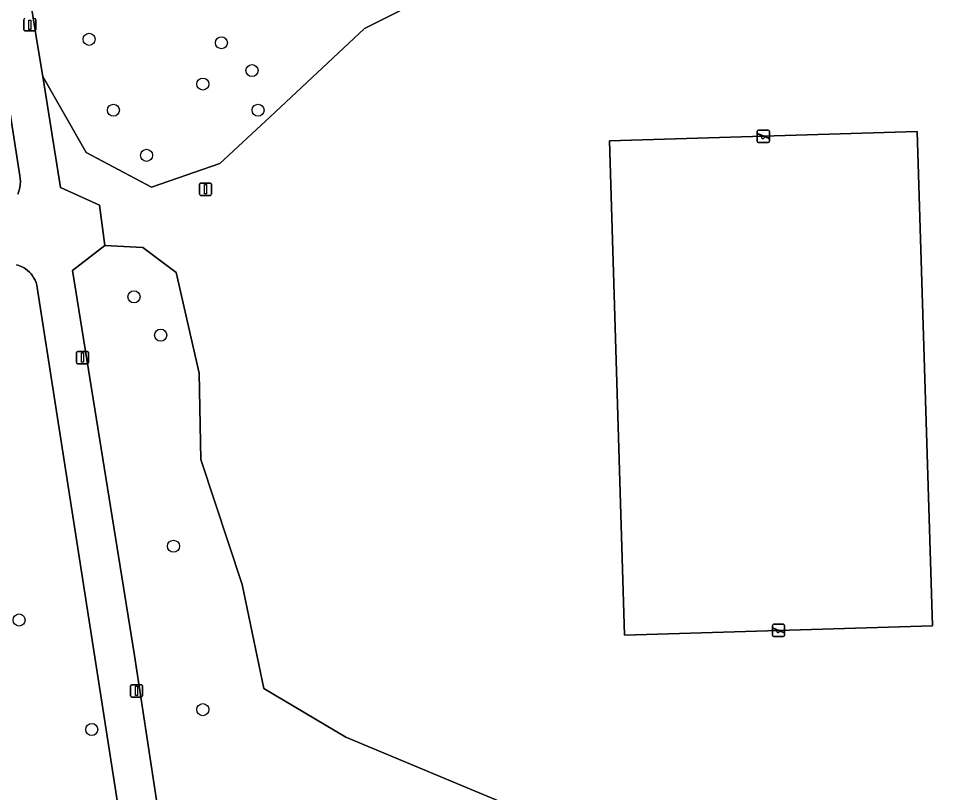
# Model space of a CAD drawing. Extents: x 160077 to 160948, y 386481 to 387498.
# Drawn here: x 160544.4 to 160619.8, y 386939.3 to 387002.1 of the extents above; entities that cross this region are included whole.
import ezdxf

# ---------------------------------------------------------------- set-up
doc = ezdxf.new("R2010")
doc.units = 0
for name, color, linetype in [('IMGEO_Boom', 7, 'Continuous'), ('IMGEO_Groenvoorziening', 7, 'Continuous'), ('IMGEO_Lichtmast', 7, 'Continuous'), ('IMGEO_Speelvoorziening', 7, 'Continuous'), ('IMGEO_Verkeersbordpaal', 7, 'Continuous'), ('IMGEO_Voetpad_open', 7, 'Continuous')]:
    doc.layers.add(name, color=color, linetype=linetype)

msp = doc.modelspace()

# ---------------------------------------------------------------- linework, layer by layer
at = {"layer": 'IMGEO_Boom'}
for centre in [(160550.083, 387000.443), (160560.823, 387000.164), (160563.309, 386997.902), (160559.314, 386996.812), (160552.052, 386994.689), (160563.798, 386994.689), (160554.747, 386991.03), (160553.728, 386979.55), (160555.893, 386976.435), (160556.936, 386959.31), (160544.398, 386953.321), (160559.319, 386946.049), (160550.292, 386944.438)]:
    msp.add_circle(centre, 0.489, dxfattribs=at)
at = {"layer": 'IMGEO_Groenvoorziening'}
for points in [[(160544.866, 387006.442), (160545.901, 387000), (160546.316, 386997.419), (160549.847, 386991.246), (160555.153, 386988.451), (160560.692, 386990.368), (160564.789, 386994.146), (160572.442, 387001.315), (160578.213, 387004.239)], [(160578.213, 387004.239), (160572.442, 387001.315), (160564.789, 386994.146), (160560.692, 386990.368), (160555.153, 386988.451), (160549.847, 386991.246), (160546.316, 386997.419), (160547.749, 386988.431), (160550.921, 386986.979), (160551.369, 386983.701), (160554.435, 386983.548), (160557.148, 386981.515), (160559.013, 386973.357), (160559.146, 386966.334), (160562.505, 386956.202), (160564.27, 386947.764), (160570.927, 386943.805), (160584.55, 386938.126), (160591.423, 386937.039), (160598.861, 386934.609), (160601.066, 386932.574), (160602.284, 386930.026), (160601.244, 386925.76), (160657.923, 386934.439)], [(160544.305, 386987.876), (160544.388, 386988.125), (160544.447, 386988.38), (160544.484, 386988.639), (160544.498, 386988.901), (160544.488, 386989.162), (160544.462, 386989.375), (160542.778, 387000)], [(160562.505, 386956.202), (160559.146, 386966.334), (160559.013, 386973.357), (160557.148, 386981.515), (160554.435, 386983.548), (160551.369, 386983.701), (160548.725, 386981.696), (160553.767, 386950.453), (160558.312, 386920.571)], [(160545.871, 386980.303), (160545.831, 386980.503), (160545.773, 386980.698), (160545.697, 386980.887), (160545.606, 386981.069), (160545.498, 386981.241), (160545.375, 386981.404), (160545.239, 386981.555), (160545.089, 386981.693), (160544.928, 386981.817), (160544.756, 386981.926), (160544.575, 386982.02), (160544.386, 386982.097), (160544.192, 386982.156)], [(160555.273, 386919.963), (160545.871, 386980.303)], [(160560.028, 386919.315), (160601.244, 386925.76), (160602.284, 386930.026), (160601.066, 386932.574), (160598.861, 386934.609), (160591.423, 386937.039), (160584.55, 386938.126), (160570.927, 386943.805), (160564.27, 386947.764), (160562.505, 386956.202)]]:
    msp.add_lwpolyline(points, dxfattribs=at)
for points in [[(160593.562, 386952.093), (160618.55, 386952.856), (160617.325, 386992.96), (160592.337, 386992.197)], [(160618.55, 386952.856), (160593.562, 386952.093), (160592.337, 386992.197), (160617.325, 386992.96)]]:
    msp.add_lwpolyline(points, close=True, dxfattribs=at)
at = {"layer": 'IMGEO_Lichtmast'}
for p, q in [((160544.77, 387001.226), (160544.77, 387002.026)), ((160544.77, 387002.026), (160544.77, 387001.226)), ((160545.76, 387002.026), (160545.76, 387001.226)), ((160545.76, 387001.226), (160545.76, 387002.026)), ((160545.66, 387001.126), (160544.87, 387001.126)), ((160544.87, 387001.126), (160545.66, 387001.126)), ((160549.149, 386975.12), (160549.939, 386975.12)), ((160549.939, 386975.12), (160549.149, 386975.12)), ((160549.049, 386974.22), (160549.049, 386975.02)), ((160549.049, 386975.02), (160549.049, 386974.22)), ((160550.039, 386975.02), (160550.039, 386974.22)), ((160550.039, 386974.22), (160550.039, 386975.02)), ((160549.939, 386974.12), (160549.149, 386974.12)), ((160549.149, 386974.12), (160549.939, 386974.12)), ((160553.437, 386947.174), (160553.437, 386947.974)), ((160553.437, 386947.974), (160553.437, 386947.174)), ((160553.537, 386948.074), (160554.327, 386948.074)), ((160554.327, 386948.074), (160553.537, 386948.074)), ((160554.427, 386947.974), (160554.427, 386947.174)), ((160554.427, 386947.174), (160554.427, 386947.974)), ((160554.327, 386947.074), (160553.537, 386947.074)), ((160553.537, 386947.074), (160554.327, 386947.074))]:
    msp.add_line(p, q, dxfattribs=at)
for points in [[(160545.19, 387002.001), (160545.34, 387002.001), (160545.34, 387001.251), (160545.19, 387001.251), (160545.19, 387002.001)], [(160549.469, 386974.995), (160549.619, 386974.995), (160549.619, 386974.245), (160549.469, 386974.245), (160549.469, 386974.995)], [(160553.857, 386947.949), (160554.007, 386947.949), (160554.007, 386947.199), (160553.857, 386947.199), (160553.857, 386947.949)]]:
    msp.add_lwpolyline(points, dxfattribs=at)
for centre, start, end in [((160544.87, 387002.026), 90, 180), ((160544.87, 387002.026), 90, 180), ((160545.66, 387002.026), 0, 90), ((160545.66, 387002.026), 360, 90), ((160544.87, 387001.226), 180, 270), ((160544.87, 387001.226), 180, 270), ((160545.66, 387001.226), 270, 0), ((160545.66, 387001.226), 270, 0), ((160549.149, 386975.02), 90, 180), ((160549.149, 386975.02), 90, 180), ((160549.939, 386975.02), 0, 90), ((160549.939, 386975.02), 360, 90), ((160549.149, 386974.22), 180, 270), ((160549.149, 386974.22), 180, 270), ((160549.939, 386974.22), 270, 0), ((160549.939, 386974.22), 270, 0), ((160553.537, 386947.974), 90, 180), ((160553.537, 386947.974), 90, 180), ((160554.327, 386947.974), 0, 90), ((160554.327, 386947.974), 360, 90), ((160553.537, 386947.174), 180, 270), ((160553.537, 386947.174), 180, 270), ((160554.327, 386947.174), 270, 0), ((160554.327, 386947.174), 270, 0)]:
    msp.add_arc(centre, 0.1, start, end, dxfattribs=at)
at = {"layer": 'IMGEO_Speelvoorziening'}
for p, q in [((160604.334, 386992.177), (160604.334, 386992.977)), ((160604.334, 386992.977), (160604.334, 386992.177)), ((160604.717, 386992.605), (160604.378, 386992.742)), ((160604.403, 386992.802), (160605.279, 386992.449)), ((160604.434, 386993.077), (160605.224, 386993.077)), ((160605.224, 386993.077), (160604.434, 386993.077)), ((160605.255, 386992.389), (160604.915, 386992.526)), ((160605.324, 386992.977), (160605.324, 386992.177)), ((160605.324, 386992.177), (160605.324, 386992.977)), ((160605.224, 386992.077), (160604.434, 386992.077)), ((160604.434, 386992.077), (160605.224, 386992.077)), ((160605.559, 386952.073), (160605.559, 386952.873)), ((160605.559, 386952.873), (160605.559, 386952.073)), ((160605.942, 386952.501), (160605.603, 386952.638)), ((160605.628, 386952.698), (160606.504, 386952.345)), ((160605.659, 386952.973), (160606.449, 386952.973)), ((160606.449, 386952.973), (160605.659, 386952.973)), ((160606.549, 386952.873), (160606.549, 386952.073)), ((160606.549, 386952.073), (160606.549, 386952.873)), ((160606.449, 386951.973), (160605.659, 386951.973)), ((160605.659, 386951.973), (160606.449, 386951.973)), ((160606.48, 386952.285), (160606.14, 386952.422))]:
    msp.add_line(p, q, dxfattribs=at)
for centre, radius, start, end in [((160604.434, 386992.977), 0.1, 90, 180), ((160604.434, 386992.977), 0.1, 90, 180), ((160604.391, 386992.772), 0.0327, 68.07798, 248.07798), ((160604.796, 386992.515), 0.12, 130.99278, 5.16318), ((160605.224, 386992.977), 0.1, 0, 90), ((160605.224, 386992.977), 0.1, 360, 90), ((160605.267, 386992.419), 0.0327, 248.07798, 68.07798), ((160604.434, 386992.177), 0.1, 180, 270), ((160604.434, 386992.177), 0.1, 180, 270), ((160605.224, 386992.177), 0.1, 270, 0), ((160605.224, 386992.177), 0.1, 270, 0), ((160605.659, 386952.873), 0.1, 90, 180), ((160605.659, 386952.873), 0.1, 90, 180), ((160605.616, 386952.668), 0.0327, 68.07798, 248.07798), ((160606.021, 386952.411), 0.12, 130.99278, 5.16318), ((160606.449, 386952.873), 0.1, 0, 90), ((160606.449, 386952.873), 0.1, 360, 90), ((160605.659, 386952.073), 0.1, 180, 270), ((160605.659, 386952.073), 0.1, 180, 270), ((160606.449, 386952.073), 0.1, 270, 0), ((160606.449, 386952.073), 0.1, 270, 0), ((160606.492, 386952.315), 0.0327, 248.07798, 68.07798)]:
    msp.add_arc(centre, radius, start, end, dxfattribs=at)
at = {"layer": 'IMGEO_Verkeersbordpaal'}
for p, q in [((160559.04, 386987.882), (160559.04, 386988.682)), ((160559.04, 386988.682), (160559.04, 386987.882)), ((160559.14, 386988.782), (160559.93, 386988.782)), ((160559.93, 386988.782), (160559.14, 386988.782)), ((160560.03, 386988.682), (160560.03, 386987.882)), ((160560.03, 386987.882), (160560.03, 386988.682)), ((160559.93, 386987.782), (160559.14, 386987.782)), ((160559.14, 386987.782), (160559.93, 386987.782))]:
    msp.add_line(p, q, dxfattribs=at)
msp.add_lwpolyline([(160559.46, 386988.657), (160559.61, 386988.657), (160559.61, 386987.907), (160559.46, 386987.907), (160559.46, 386988.657)], dxfattribs=at)
for centre, start, end in [((160559.14, 386988.682), 90, 180), ((160559.14, 386988.682), 90, 180), ((160559.93, 386988.682), 0, 90), ((160559.93, 386988.682), 360, 90), ((160559.14, 386987.882), 180, 270), ((160559.14, 386987.882), 180, 270), ((160559.93, 386987.882), 270, 0), ((160559.93, 386987.882), 270, 0)]:
    msp.add_arc(centre, 0.1, start, end, dxfattribs=at)
at = {"layer": 'IMGEO_Voetpad_open'}
for points in [[(160544.192, 386982.156), (160544.386, 386982.097), (160544.575, 386982.02), (160544.756, 386981.926), (160544.928, 386981.817), (160545.089, 386981.693), (160545.239, 386981.555), (160545.375, 386981.404), (160545.498, 386981.241), (160545.606, 386981.069), (160545.697, 386980.887), (160545.773, 386980.698), (160545.831, 386980.503), (160545.871, 386980.303), (160555.273, 386919.963), (160558.312, 386920.571), (160553.767, 386950.453), (160548.725, 386981.696), (160551.369, 386983.701), (160550.921, 386986.979), (160547.749, 386988.431), (160546.316, 386997.419), (160545.901, 387000), (160544.866, 387006.442)], [(160542.778, 387000), (160544.462, 386989.375), (160544.488, 386989.162), (160544.498, 386988.901), (160544.484, 386988.639), (160544.447, 386988.38), (160544.388, 386988.125), (160544.305, 386987.876)]]:
    msp.add_lwpolyline(points, dxfattribs=at)

doc.saveas('drawing.dxf')
